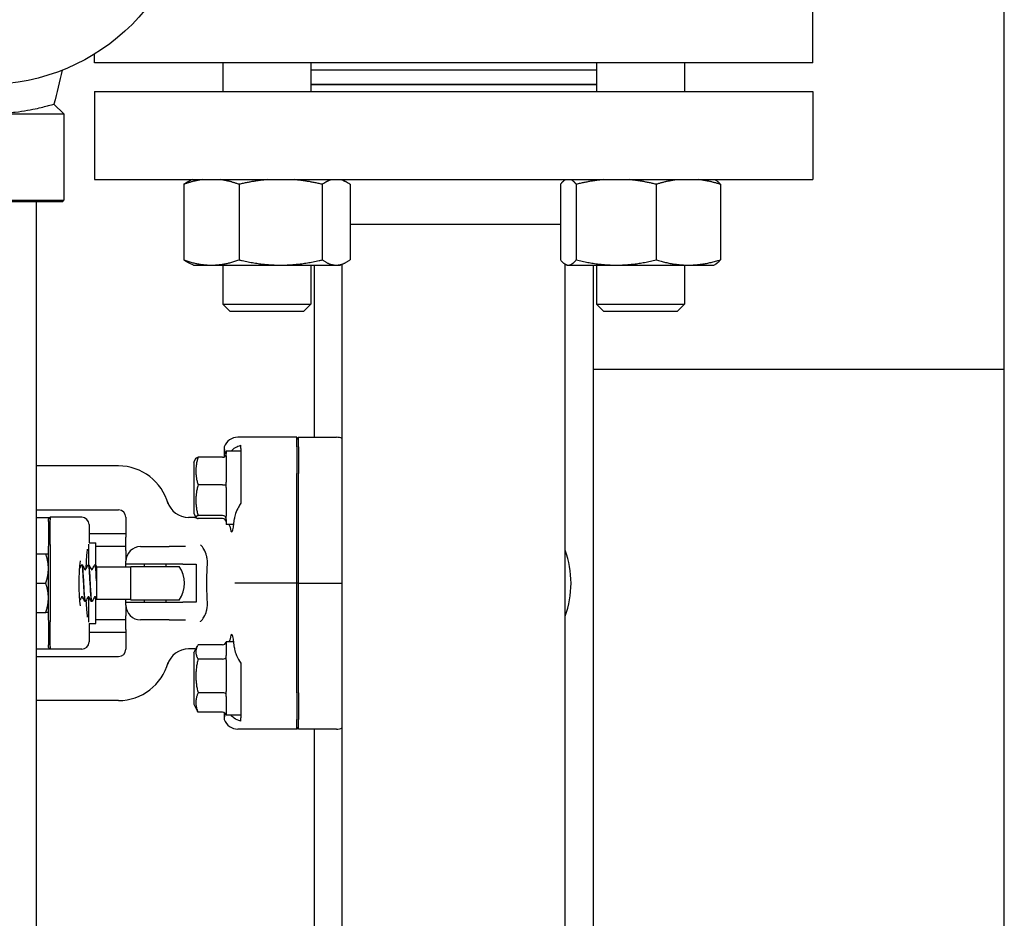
# Model space of a CAD drawing. Header units: inches. Extents: x 24 to 1128, y -69 to 748.
# Tile 334 of 656: x 487.89 to 496.28, y 670.49 to 678.15. Entities that reach past the tile are written whole.
import ezdxf

# ---------------------------------------------------------------- set-up
doc = ezdxf.new("R2010")
doc.units = ezdxf.units.IN
doc.header["$LTSCALE"] = 32
doc.header["$MEASUREMENT"] = 0
doc.layers.add('Dimension (ANSI)', color=7, linetype='Continuous', lineweight=25)
doc.layers.add('Visible (ANSI)', color=7, linetype='Continuous', lineweight=30)
doc.styles.add('Note Text (ANSI)', font='tahoma.ttf')
doc.dimstyles.new('SB Fraction-16 (ANSI)', dxfattribs={"dimscale": 32, "dimtxt": 0.125, "dimasz": 0.098425, "dimexe": 0.125, "dimexo": 0.0625, "dimgap": 0.031496, "dimtad": 0, "dimtih": 1, "dimtoh": 1, "dimdec": 4, "dimrnd": 1e-08, "dimzin": 0, "dimdsep": 46, "dimlunit": 5, "dimtxsty": 'Note Text (ANSI)', "dimcen": 0.09, "dimdle": 0.393701, "dimclrd": 256, "dimclre": 256, "dimclrt": 256, "dimadec": 0, "dimazin": 3, "dimtfac": 0.96, "dimtofl": 0, "dimtmove": 0, "dimatfit": 3, "dimfxl": 1, "dimfrac": 2, "dimtolj": 1, "dimtzin": 12, "dimlwd": -1, "dimlwe": -1, "dimarcsym": 0})

# ---------------------------------------------------------------- blocks, each defined once
blk = doc.blocks.new('*D18')
at = {"layer": 'Defpoints', "color": 0, "transparency": 16777216}
for p in [(496.2806, 687.6685), (344.4743, 549.6685), (496.2806, 549.6685)]:
    blk.add_point(p, dxfattribs=at)
at = {"layer": 'Dimension (ANSI)', "transparency": 16777216}
for p, q in [((494.2806, 687.6685), (340.4743, 687.6685)), ((344.4743, 684.5189), (344.4743, 621.7677)), ((344.4743, 552.8181), (344.4743, 615.5693)), ((494.2806, 549.6685), (340.4743, 549.6685))]:
    blk.add_line(p, q, dxfattribs=at)
for points in [[(343.9494, 684.5189), (344.9993, 684.5189), (344.4743, 687.6685)], [(343.9494, 552.8181), (344.9993, 552.8181), (344.4743, 549.6685)]]:
    blk.add_solid(points, dxfattribs=at)
at = {"layer": 'Dimension (ANSI)', "transparency": 16777216, "insert": (340.3723, 620.7599), "char_height": 4, "attachment_point": 1, "style": 'Note Text (ANSI)'}
blk.add_mtext('\\A1;138', dxfattribs=at)

msp = doc.modelspace()

# ---------------------------------------------------------------- linework, layer by layer
at = {"layer": 'Visible (ANSI)'}
for p, q in [((496.28063, 549.66853), (496.28063, 687.66853)), ((494.64909, 677.78279), (494.64909, 678.53279)), ((488.52909, 677.78279), (488.52909, 677.85796)), ((494.64909, 677.78279), (488.52909, 677.78279)), ((489.6231, 677.78279), (489.6231, 677.53779)), ((490.3731, 677.78279), (490.3731, 677.53779)), ((492.80508, 677.78279), (492.80508, 677.53779)), ((493.55508, 677.78279), (493.55508, 677.53779)), ((490.3731, 677.72279), (492.80508, 677.72279)), ((490.3731, 677.60279), (492.80508, 677.60279)), ((490.3731, 677.59779), (492.80508, 677.59779)), ((488.52909, 677.53779), (494.64909, 677.53779)), ((488.52909, 677.53779), (488.52909, 676.78779)), ((494.64909, 677.53779), (494.64909, 676.78779)), ((488.18389, 677.43211), (488.26784, 677.34815)), ((486.95534, 677.34815), (488.26784, 677.34815)), ((488.26784, 677.34815), (488.26784, 676.61378)), ((488.52909, 676.78779), (494.64909, 676.78779)), ((489.28916, 676.7477), (489.28916, 676.10388)), ((489.36238, 676.78779), (489.33623, 676.7756)), ((489.76058, 676.7477), (489.76058, 676.10388)), ((490.46952, 676.7477), (490.46952, 676.10388)), ((490.63382, 676.78779), (490.65997, 676.7756)), ((490.70704, 676.7477), (490.70704, 676.10388)), ((492.4986, 676.7477), (492.4986, 676.10388)), ((492.54436, 676.78779), (492.54384, 676.78755)), ((492.63364, 676.7477), (492.63364, 676.10388)), ((493.31513, 676.7477), (493.31513, 676.10388)), ((493.8158, 676.78779), (493.81632, 676.78755)), ((493.86156, 676.7477), (493.86156, 676.10388)), ((486.95534, 676.61378), (488.26784, 676.61378)), ((488.25222, 676.59815), (486.97097, 676.59815)), ((488.03159, 676.59815), (488.03159, 640.98303)), ((488.25222, 676.59815), (488.26784, 676.61378)), ((490.70704, 676.40779), (492.4986, 676.40779)), ((489.3731, 676.05879), (489.33623, 676.07598)), ((489.3731, 676.05879), (489.52487, 676.05879)), ((489.52487, 676.05879), (490.11505, 676.05879)), ((489.6231, 676.05879), (489.6231, 675.72529)), ((490.11505, 676.05879), (490.58828, 676.05879)), ((490.3731, 676.05879), (490.3731, 675.72529)), ((490.40159, 676.05879), (490.40159, 674.59154)), ((490.58828, 676.05879), (490.6231, 676.05879)), ((490.6231, 676.05879), (490.65997, 676.07598)), ((490.63909, 658.81654), (490.63909, 676.06625)), ((492.53909, 652.41029), (492.53909, 676.06647)), ((492.55508, 676.05879), (492.54384, 676.06403)), ((492.55508, 676.05879), (492.56612, 676.05879)), ((492.56612, 676.05879), (492.97439, 676.05879)), ((492.77659, 676.05879), (492.77659, 655.45061)), ((492.80508, 676.05879), (492.80508, 675.72529)), ((492.97439, 676.05879), (493.58835, 676.05879)), ((493.55508, 676.05879), (493.55508, 675.72529)), ((493.58835, 676.05879), (493.80508, 676.05879)), ((493.80508, 676.05879), (493.81632, 676.06403)), ((489.6231, 675.72529), (490.3731, 675.72529)), ((489.6856, 675.66279), (489.6231, 675.72529)), ((490.3106, 675.66279), (490.3731, 675.72529)), ((492.80508, 675.72529), (493.55508, 675.72529)), ((492.86758, 675.66279), (492.80508, 675.72529)), ((493.49258, 675.66279), (493.55508, 675.72529)), ((490.3106, 675.66279), (489.6856, 675.66279)), ((493.49258, 675.66279), (492.86758, 675.66279)), ((496.28063, 675.16853), (492.77659, 675.16853)), ((490.25159, 674.59154), (489.75112, 674.59154)), ((490.26722, 674.59154), (490.25159, 674.57586)), ((490.25159, 674.50976), (490.25159, 674.59154)), ((490.26722, 674.50976), (490.26722, 674.59154)), ((490.26722, 674.59154), (490.59069, 674.59154)), ((489.63423, 674.51007), (489.63423, 674.42533)), ((489.65159, 674.47279), (489.65159, 674.45234)), ((489.77659, 674.47279), (489.65159, 674.47279)), ((489.77659, 674.49588), (489.77659, 674.52307)), ((489.77659, 674.49588), (489.77659, 674.44181)), ((490.25159, 674.50976), (490.25159, 674.2825)), ((490.26722, 674.50976), (490.26722, 674.2825)), ((489.37659, 674.37904), (489.39269, 674.41125)), ((489.62034, 674.42192), (489.41155, 674.42192)), ((489.65159, 674.43319), (489.65159, 674.21003)), ((489.77659, 674.42637), (489.77659, 674.28035)), ((488.73409, 674.34779), (488.03159, 674.34779)), ((489.37659, 674.37904), (489.37659, 673.94154)), ((490.25159, 673.34779), (490.25159, 674.2825)), ((490.26722, 673.34779), (490.26722, 674.2825)), ((489.62034, 674.18545), (489.41155, 674.18545)), ((489.65159, 674.16488), (489.65159, 673.91798)), ((488.03159, 673.97279), (488.73409, 673.97279)), ((488.03159, 673.90779), (488.14972, 673.90779)), ((488.13659, 673.89467), (488.15222, 673.91029)), ((488.13659, 673.87279), (488.13659, 673.89467)), ((488.15222, 673.91029), (488.15222, 673.88779)), ((488.42027, 673.91029), (488.15222, 673.91029)), ((488.15222, 673.67779), (488.15222, 673.88779)), ((488.79659, 673.91029), (488.79659, 673.74122)), ((489.38423, 673.90861), (489.33083, 673.90861)), ((489.37659, 673.94154), (489.39269, 673.90934)), ((489.62034, 673.92382), (489.41155, 673.92382)), ((489.62034, 673.89866), (489.41155, 673.89866)), ((489.65159, 673.89198), (489.65159, 673.84779)), ((488.13659, 673.87279), (488.13659, 673.66279)), ((488.48277, 673.84779), (488.48277, 673.69154)), ((489.71581, 673.84779), (489.65159, 673.84779)), ((488.79659, 673.76779), (488.48277, 673.76779)), ((488.79659, 673.62581), (488.79659, 673.74122)), ((488.13659, 673.03279), (488.13659, 673.66279)), ((488.15222, 673.67779), (488.15222, 673.01779)), ((488.47897, 673.68035), (488.47897, 673.50396)), ((488.48277, 673.69154), (488.54147, 673.69154)), ((488.54147, 673.49602), (488.54147, 673.69154)), ((488.79659, 673.66029), (488.54147, 673.66029)), ((488.79659, 673.62581), (488.79659, 673.53529)), ((488.92159, 673.66029), (489.16405, 673.66029)), ((489.30585, 673.66029), (489.16405, 673.66029)), ((488.03159, 673.59779), (488.11426, 673.59779)), ((488.42266, 673.50404), (488.42207, 673.50404)), ((488.47827, 673.50404), (488.47769, 673.50404)), ((488.53388, 673.50404), (488.5333, 673.50404)), ((488.54659, 673.48624), (488.54659, 673.43792)), ((488.8378, 673.48529), (488.54659, 673.48529)), ((488.79659, 673.51029), (488.79659, 673.53529)), ((488.79659, 673.48529), (488.79659, 673.51029)), ((489.28151, 673.51029), (488.79659, 673.51029)), ((488.8378, 673.21029), (488.8378, 673.48529)), ((488.84205, 673.49154), (489.25113, 673.49154)), ((488.95409, 673.49154), (488.95409, 673.51029)), ((489.13909, 673.49154), (489.13909, 673.51029)), ((489.28151, 673.51029), (489.39437, 673.51029)), ((489.39437, 673.51029), (489.39437, 673.18529)), ((488.54659, 673.43792), (488.54659, 673.36873)), ((488.03159, 673.34779), (488.11426, 673.34779)), ((488.54659, 673.36873), (488.54659, 673.35851)), ((488.54659, 673.35851), (488.54659, 673.28457)), ((489.84999, 673.34779), (489.72538, 673.34779)), ((490.25159, 673.34779), (489.84999, 673.34779)), ((490.26722, 673.34779), (490.25159, 673.34779)), ((490.25159, 672.41308), (490.25159, 673.34779)), ((490.26722, 672.41308), (490.26722, 673.34779)), ((490.26722, 673.34779), (490.63909, 673.34779)), ((488.47897, 673.23262), (488.47897, 673.01523)), ((488.54147, 673.00404), (488.54147, 673.22253)), ((488.54659, 673.28457), (488.54659, 673.21326)), ((488.54659, 673.21326), (488.54659, 673.21029)), ((488.8378, 673.21029), (488.54659, 673.21029)), ((488.79659, 673.18529), (488.79659, 673.21029)), ((488.45046, 673.19154), (488.44988, 673.19154)), ((488.50607, 673.19154), (488.50549, 673.19154)), ((488.79659, 673.16029), (488.79659, 673.18529)), ((488.79659, 673.18529), (489.28151, 673.18529)), ((488.79659, 673.16029), (488.79659, 673.06977)), ((489.25113, 673.20404), (488.84205, 673.20404)), ((488.95409, 673.18529), (488.95409, 673.20404)), ((489.13909, 673.18529), (489.13909, 673.20404)), ((489.39437, 673.18529), (489.28151, 673.18529)), ((488.03159, 673.09779), (488.11426, 673.09779)), ((488.79659, 672.95436), (488.79659, 673.06977)), ((488.13659, 673.03279), (488.13659, 672.82279)), ((488.15222, 672.80779), (488.15222, 673.01779)), ((488.48277, 673.00404), (488.48277, 672.84779)), ((488.48277, 673.00404), (488.54147, 673.00404)), ((488.79659, 673.03529), (488.54147, 673.03529)), ((488.79659, 672.95436), (488.79659, 672.78529)), ((489.16405, 673.03529), (488.92159, 673.03529)), ((489.16405, 673.03529), (489.30585, 673.03529)), ((488.79659, 672.92779), (488.48277, 672.92779)), ((488.03159, 672.78779), (488.14972, 672.78779)), ((488.13659, 672.80092), (488.13659, 672.82279)), ((488.13659, 672.80092), (488.15222, 672.78529)), ((488.15222, 672.80779), (488.15222, 672.78529)), ((489.38423, 672.78697), (489.33083, 672.78697)), ((489.37659, 672.75404), (489.40514, 672.81114)), ((489.62034, 672.82287), (489.41155, 672.82287)), ((489.65159, 672.84779), (489.65159, 672.73262)), ((489.71581, 672.84779), (489.65159, 672.84779)), ((488.03159, 672.72279), (488.73409, 672.72279)), ((488.42027, 672.78529), (488.15222, 672.78529)), ((489.37659, 672.75404), (489.37659, 672.31654)), ((489.62034, 672.70087), (489.41155, 672.70087)), ((489.65159, 672.6955), (489.65159, 672.42411)), ((489.62034, 672.41329), (489.41155, 672.41329)), ((489.65159, 672.38303), (489.65159, 672.22677)), ((489.77659, 672.41524), (489.77659, 672.26921)), ((490.25159, 672.41308), (490.25159, 672.18582)), ((490.26722, 672.41308), (490.26722, 672.18582)), ((488.73409, 672.34779), (488.03159, 672.34779)), ((489.37659, 672.31654), (489.40514, 672.25945)), ((489.62034, 672.24771), (489.41155, 672.24771)), ((489.63423, 672.24397), (489.63423, 672.18551)), ((489.65159, 672.22282), (489.65159, 672.22279)), ((489.77659, 672.22279), (489.65159, 672.22279)), ((489.77659, 672.25377), (489.77659, 672.1997)), ((489.77659, 672.17251), (489.77659, 672.1997)), ((490.25159, 672.10404), (490.25159, 672.18582)), ((490.26722, 672.10404), (490.25159, 672.11973)), ((490.26722, 672.10404), (490.26722, 672.18582)), ((490.25159, 672.10404), (489.75112, 672.10404)), ((490.59069, 672.10404), (490.26722, 672.10404)), ((490.40159, 672.10404), (490.40159, 669.59154))]:
    msp.add_line(p, q, dxfattribs=at)
msp.add_circle((487.61159, 679.34815), 1.75, dxfattribs=at)
for centre, radius, start, end in [((488.73409, 673.91029), 0.4375, 15.01817, 90), ((488.73409, 673.91029), 0.0625, 0, 90), ((489.33083, 674.09611), 0.1875, 197.296617, 270), ((488.42027, 673.84779), 0.0625, 0, 90), ((489.38423, 674.15861), 0.25, 270, 272.01441), ((488.92159, 673.53529), 0.125, 90, 180), ((491.77659, 673.34779), 0.8125, 339.794776, 20.205224), ((489.04659, 673.34779), 0.25, 144.900368, 146.632987), ((489.04659, 673.34779), 0.25, 324.900368, 35.099632), ((489.04659, 673.34779), 0.25, 213.367013, 215.099632), ((488.92159, 673.16029), 0.125, 180, 270), ((488.42027, 672.84779), 0.0625, 270, 0), ((489.33083, 672.59947), 0.1875, 90, 162.703383), ((489.38423, 672.53697), 0.25, 87.99498, 90), ((488.73409, 672.78529), 0.0625, 270, 0), ((488.73409, 672.78529), 0.4375, 270, 344.98183)]:
    msp.add_arc(centre, radius, start, end, dxfattribs=at)
for centre, major_axis, ratio, start_param, end_param in [((489.75207, 674.46606), (-0.08906, 0.08906), 0.9924325, 5.5015852, 6.7140351), ((490.59078, 674.46606), (-0.01094, 0.125), 0.9961657, 5.7987533, 6.1962518), ((489.62034, 674.45462), (0, -0.0327), 0.9555533, 0, 1.2241495), ((489.62034, 674.1886), (0.03125, 0), 0.1006388, 4.712389, 5.9365385), ((489.62034, 673.89426), (0.03125, 0), 0.9458753, 0.3466468, 1.5707963), ((489.62034, 673.86596), (0, 0.0327), 0.9555533, 5.0590358, 6.2831853), ((489.69768, 674.16029), (0, 0.375), 0.0874887, 2.6230455, 3.9395987), ((489.69768, 672.53529), (0, 0.375), 0.0874887, 5.4851792, 6.8017325), ((489.62034, 672.85881), (0, -0.03595), 0.8693335, 0, 1.2241495), ((489.62034, 672.72157), (0.03125, 0), 0.662309, 4.712389, 5.9365385), ((489.62034, 672.39804), (0.03125, 0), 0.4879975, 0.3466468, 1.5707963), ((489.62034, 672.21177), (0, -0.03595), 0.8693335, 1.9174431, 3.1415927), ((489.75207, 672.22952), (-0.08906, -0.08906), 0.9924325, 5.8523356, 7.0647854), ((490.59078, 672.22952), (-0.01094, -0.125), 0.9961657, 0.0869335, 0.484432)]:
    msp.add_ellipse(centre, major_axis=major_axis, ratio=ratio, start_param=start_param, end_param=end_param, dxfattribs=at)
for points in [[(488.25429, 677.72044), (488.23084, 677.62433), (488.20734, 677.52822), (488.18389, 677.43211)], [(489.63423, 674.51007), (489.63423, 674.49042), (489.63706, 674.47031), (489.64184, 674.45177)], [(489.64973, 674.44351), (489.65111, 674.44673), (489.65159, 674.44977), (489.65159, 674.45234)], [(489.65159, 674.43319), (489.65159, 674.43671), (489.65111, 674.44029), (489.64973, 674.44351)], [(489.77659, 674.44181), (489.77636, 674.43684), (489.77636, 674.43168), (489.77659, 674.42637)], [(489.64973, 674.18753), (489.65111, 674.19512), (489.65159, 674.20289), (489.65159, 674.21003)], [(489.65159, 674.16488), (489.65159, 674.17211), (489.65111, 674.17993), (489.64973, 674.18753)], [(489.64973, 673.90431), (489.65111, 673.90868), (489.65159, 673.91341), (489.65159, 673.91798)], [(489.65159, 673.89198), (489.65159, 673.89569), (489.65111, 673.89994), (489.64973, 673.90431)], [(489.64973, 673.87707), (489.65111, 673.87385), (489.65159, 673.87081), (489.65159, 673.86824)], [(489.68142, 673.83459), (489.68078, 673.83875), (489.68009, 673.84315), (489.67939, 673.84779)], [(488.40243, 673.47304), (488.40721, 673.48213), (488.41197, 673.49121), (488.41673, 673.5003)], [(488.428, 673.5003), (488.43426, 673.48835), (488.44053, 673.4764), (488.44681, 673.46446)], [(488.45353, 673.46446), (488.45981, 673.4764), (488.46608, 673.48835), (488.47234, 673.5003)], [(488.48361, 673.5003), (488.48987, 673.48835), (488.49614, 673.4764), (488.50242, 673.46446)], [(488.50914, 673.46446), (488.51543, 673.4764), (488.52169, 673.48835), (488.52795, 673.5003)], [(488.53922, 673.5003), (488.54168, 673.49562), (488.54413, 673.49093), (488.54659, 673.48624)], [(488.419, 673.23112), (488.41396, 673.22154), (488.40893, 673.21196), (488.40391, 673.20237)], [(488.44454, 673.19528), (488.43828, 673.20723), (488.43201, 673.21918), (488.42573, 673.23112)], [(488.47461, 673.23112), (488.46833, 673.21918), (488.46207, 673.20723), (488.4558, 673.19528)], [(488.50015, 673.19528), (488.49389, 673.20723), (488.48762, 673.21918), (488.48134, 673.23112)], [(488.53023, 673.23112), (488.52394, 673.21918), (488.51768, 673.20723), (488.51142, 673.19528)], [(488.54659, 673.21277), (488.54338, 673.21889), (488.54017, 673.22501), (488.53695, 673.23112)], [(489.65159, 672.84776), (489.65159, 672.84765), (489.65111, 672.84726), (489.64973, 672.8466)], [(489.67938, 672.84779), (489.68009, 672.85243), (489.68078, 672.85683), (489.68142, 672.86099)], [(489.64973, 672.71453), (489.65111, 672.72077), (489.65159, 672.72702), (489.65159, 672.73262)], [(489.65159, 672.6955), (489.65159, 672.70171), (489.65111, 672.70829), (489.64973, 672.71453)], [(489.64973, 672.40322), (489.65111, 672.41013), (489.65159, 672.41735), (489.65159, 672.42411)], [(489.65159, 672.38303), (489.65159, 672.38935), (489.65111, 672.39632), (489.64973, 672.40322)], [(489.64067, 672.23907), (489.6366, 672.22187), (489.63423, 672.20349), (489.63423, 672.18551)], [(489.64973, 672.22398), (489.65111, 672.22465), (489.65159, 672.22562), (489.65159, 672.22677)], [(489.65159, 672.22282), (489.65159, 672.22293), (489.65111, 672.22332), (489.64973, 672.22398)], [(489.77659, 672.26921), (489.77636, 672.2639), (489.77636, 672.25874), (489.77659, 672.25377)]]:
    msp.add_open_spline(points, degree=3, dxfattribs=at)
for points, knots in [([(487.05629, 677.42711), (487.06148, 677.4256), (487.06775, 677.42382), (487.09959, 677.41496), (487.13674, 677.40514), (487.20551, 677.38997), (487.234, 677.38417), (487.29767, 677.373), (487.33286, 677.36763), (487.40778, 677.35852), (487.44761, 677.35478), (487.52908, 677.34975), (487.57072, 677.34847), (487.65246, 677.34847), (487.69411, 677.34975), (487.77558, 677.35478), (487.8154, 677.35852), (487.89032, 677.36763), (487.92551, 677.373), (487.98918, 677.38417), (488.01768, 677.38997), (488.08644, 677.40514), (488.12359, 677.41496), (488.17231, 677.42852), (488.18389, 677.43211), (488.18389, 677.43211)], [0.3885394, 0.3885394, 0.3885394, 0.3885394, 0.5606588, 0.5606588, 1.1213177, 1.1213177, 1.4327287, 1.4327287, 1.7441397, 1.7441397, 2.0555507, 2.0555507, 2.3669617, 2.3669617, 2.6783727, 2.6783727, 2.9897837, 2.9897837, 3.3011947, 3.3011947, 3.6126057, 3.6126057, 4.1732646, 4.1732646, 4.7339234, 4.7339234, 4.7339234, 4.7339234]), ([(489.69419, 674.47279), (489.70415, 674.48632), (489.71693, 674.49721), (489.74291, 674.51266), (489.75914, 674.51928), (489.77659, 674.52307)], [0.72388666, 0.72388666, 0.72388666, 0.72388666, 0.91166133, 0.91166133, 1.08359589, 1.08359589, 1.08359589, 1.08359589]), ([(489.77659, 674.02919), (489.76905, 674.01839), (489.7623, 674.00736), (489.74653, 673.97924), (489.7373, 673.95962), (489.72568, 673.92589), (489.72227, 673.91148), (489.72117, 673.89849)], [1.39731378, 1.39731378, 1.39731378, 1.39731378, 1.49356897, 1.49356897, 1.66386875, 1.66386875, 1.79881771, 1.79881771, 1.79881771, 1.79881771]), ([(488.45841, 673.47373), (488.4588, 673.48488), (488.45924, 673.49577), (488.46116, 673.53703), (488.46301, 673.565), (488.46688, 673.60799), (488.46883, 673.6245), (488.47075, 673.63704)], [0.3819937, 0.3819937, 0.3819937, 0.3819937, 0.48894567, 0.48894567, 0.79947629, 0.79947629, 1.05331269, 1.05331269, 1.05331269, 1.05331269]), ([(489.49099, 673.50551), (489.49146, 673.51354), (489.49157, 673.52151), (489.49108, 673.53706), (489.4905, 673.54462), (489.48833, 673.56238), (489.48643, 673.57244), (489.47886, 673.60186), (489.4714, 673.62008), (489.45368, 673.65082), (489.44432, 673.66355), (489.43346, 673.67581), (489.4333, 673.67599), (489.43314, 673.67617)], [0, 0, 0, 0, 0.06351999, 0.06351999, 0.12513045, 0.12513045, 0.2104042, 0.2104042, 0.38193929, 0.38193929, 0.52164881, 0.52164881, 0.52372315, 0.52372315, 0.52372315, 0.52372315]), ([(488.41001, 673.15574), (488.41002, 673.15574), (488.40989, 673.15614), (488.40934, 673.15845), (488.40869, 673.16165), (488.407, 673.17222), (488.40591, 673.1809), (488.40368, 673.20388), (488.40256, 673.21906), (488.40067, 673.25393), (488.39992, 673.27388), (488.39897, 673.31599), (488.39878, 673.33819), (488.39901, 673.38222), (488.39942, 673.40406), (488.4008, 673.44487), (488.40176, 673.46386), (488.40406, 673.49648), (488.40539, 673.51031), (488.40792, 673.52995), (488.40923, 673.53678), (488.40993, 673.53956), (488.41001, 673.53984), (488.41001, 673.53983)], [-1.2869324, -1.2869324, -1.2869324, -1.2869324, -1.2221786, -1.2221786, -1.0687063, -1.0687063, -0.8381878, -0.8381878, -0.555105, -0.555105, -0.2516711, -0.2516711, 0.0580557, 0.0580557, 0.3688709, 0.3688709, 0.6770655, 0.6770655, 0.9746383, 0.9746383, 1.233525, 1.233525, 1.2869324, 1.2869324, 1.2869324, 1.2869324]), ([(488.41673, 673.5003), (488.41706, 673.50094), (488.41746, 673.50161), (488.4186, 673.50271), (488.4191, 673.5031), (488.42039, 673.50375), (488.42121, 673.504), (488.42205, 673.50404)], [0, 0, 0, 0, 0.022095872, 0.022095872, 0.033561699, 0.033561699, 0.045438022, 0.045438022, 0.045438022, 0.045438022]), ([(488.42205, 673.50391), (488.42435, 673.50376), (488.42665, 673.4877), (488.42895, 673.45925), (488.43178, 673.42426), (488.4346, 673.37146), (488.43743, 673.3222), (488.44025, 673.27306), (488.44308, 673.22875), (488.4459, 673.20709), (488.44723, 673.1969), (488.44855, 673.19185), (488.44988, 673.19187)], [84.8201408, 84.8201408, 84.8201408, 84.8201408, 85.5995394, 85.5995394, 85.5995394, 86.558303, 86.558303, 86.558303, 87.5147256, 87.5147256, 87.5147256, 87.9645943, 87.9645943, 87.9645943, 87.9645943]), ([(488.45049, 673.19183), (488.44875, 673.19187), (488.44702, 673.2006), (488.44529, 673.21749), (488.44248, 673.24485), (488.43967, 673.29291), (488.43686, 673.34248), (488.43405, 673.39203), (488.43124, 673.44179), (488.42843, 673.47191), (488.42651, 673.49256), (488.42458, 673.50361), (488.42266, 673.5038)], [-94.2506405, -94.2506405, -94.2506405, -94.2506405, -93.6632144, -93.6632144, -93.6632144, -92.7109946, -92.7109946, -92.7109946, -91.7590058, -91.7590058, -91.7590058, -91.106187, -91.106187, -91.106187, -91.106187]), ([(488.42268, 673.50404), (488.42382, 673.50398), (488.42488, 673.50356), (488.42635, 673.50257), (488.42683, 673.50205), (488.42754, 673.50113), (488.42779, 673.50071), (488.428, 673.5003)], [0, 0, 0, 0, 0.015967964, 0.015967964, 0.031253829, 0.031253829, 0.045415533, 0.045415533, 0.045415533, 0.045415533]), ([(488.4468, 673.46448), (488.4468, 673.46448), (488.44687, 673.46432), (488.44742, 673.46379), (488.44776, 673.46351), (488.44878, 673.46304), (488.44947, 673.46285), (488.45017, 673.46285)], [0.003893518, 0.003893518, 0.003893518, 0.003893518, 0.02135506, 0.02135506, 0.032660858, 0.032660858, 0.044379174, 0.044379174, 0.044379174, 0.044379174]), ([(488.45017, 673.46285), (488.45124, 673.46285), (488.45224, 673.4633), (488.4532, 673.46401), (488.45339, 673.46426), (488.45353, 673.46445), (488.45354, 673.46448), (488.45354, 673.46448)], [0, 0, 0, 0, 0.017919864, 0.017919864, 0.032518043, 0.032518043, 0.040461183, 0.040461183, 0.040461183, 0.040461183]), ([(488.47234, 673.5003), (488.47267, 673.50094), (488.47307, 673.50161), (488.47421, 673.50271), (488.47471, 673.5031), (488.476, 673.50375), (488.47682, 673.504), (488.47766, 673.50404)], [0, 0, 0, 0, 0.022095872, 0.022095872, 0.033561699, 0.033561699, 0.045438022, 0.045438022, 0.045438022, 0.045438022]), ([(488.47766, 673.50388), (488.4783, 673.50399), (488.47894, 673.50287), (488.47958, 673.50046), (488.48243, 673.48977), (488.48527, 673.45392), (488.48812, 673.40754), (488.49094, 673.36141), (488.49377, 673.30611), (488.4966, 673.26398), (488.49941, 673.22204), (488.50223, 673.19425), (488.50504, 673.19174), (488.50519, 673.19161), (488.50534, 673.19155), (488.50549, 673.19155)], [91.1033261, 91.1033261, 91.1033261, 91.1033261, 91.3207683, 91.3207683, 91.3207683, 92.2845846, 92.2845846, 92.2845846, 93.2431504, 93.2431504, 93.2431504, 94.1972517, 94.1972517, 94.1972517, 94.2477796, 94.2477796, 94.2477796, 94.2477796]), ([(488.5061, 673.19168), (488.50551, 673.19158), (488.50493, 673.19251), (488.50434, 673.19452), (488.50153, 673.20417), (488.49871, 673.23854), (488.4959, 673.28388), (488.49309, 673.32921), (488.49027, 673.38429), (488.48746, 673.42709), (488.48465, 673.46988), (488.48183, 673.49926), (488.47902, 673.50348), (488.47877, 673.50385), (488.47852, 673.50403), (488.47827, 673.50401)], [-100.5338258, -100.5338258, -100.5338258, -100.5338258, -100.3354652, -100.3354652, -100.3354652, -99.3815473, -99.3815473, -99.3815473, -98.4278806, -98.4278806, -98.4278806, -97.4744623, -97.4744623, -97.4744623, -97.3893723, -97.3893723, -97.3893723, -97.3893723]), ([(488.47829, 673.50404), (488.47943, 673.50398), (488.48049, 673.50356), (488.48196, 673.50257), (488.48244, 673.50205), (488.48315, 673.50113), (488.4834, 673.50071), (488.48361, 673.5003)], [0, 0, 0, 0, 0.015967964, 0.015967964, 0.031253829, 0.031253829, 0.045415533, 0.045415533, 0.045415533, 0.045415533]), ([(488.50241, 673.46448), (488.50241, 673.46448), (488.50248, 673.46432), (488.50303, 673.46379), (488.50338, 673.46351), (488.50439, 673.46304), (488.50508, 673.46285), (488.50578, 673.46285)], [0.003893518, 0.003893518, 0.003893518, 0.003893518, 0.02135506, 0.02135506, 0.032660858, 0.032660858, 0.044379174, 0.044379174, 0.044379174, 0.044379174]), ([(488.50578, 673.46285), (488.50685, 673.46285), (488.50785, 673.4633), (488.50881, 673.46401), (488.509, 673.46426), (488.50914, 673.46445), (488.50916, 673.46448), (488.50916, 673.46448)], [0, 0, 0, 0, 0.017919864, 0.017919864, 0.032518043, 0.032518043, 0.040461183, 0.040461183, 0.040461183, 0.040461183]), ([(488.52795, 673.5003), (488.52828, 673.50094), (488.52869, 673.50161), (488.52982, 673.50271), (488.53032, 673.5031), (488.53161, 673.50375), (488.53243, 673.504), (488.53327, 673.50404)], [0, 0, 0, 0, 0.022095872, 0.022095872, 0.033561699, 0.033561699, 0.045438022, 0.045438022, 0.045438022, 0.045438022]), ([(488.53327, 673.50377), (488.53516, 673.50369), (488.53705, 673.4932), (488.53894, 673.47334), (488.54149, 673.44653), (488.54404, 673.40343), (488.54659, 673.35851)], [97.3865114, 97.3865114, 97.3865114, 97.3865114, 98.0270057, 98.0270057, 98.0270057, 98.8915068, 98.8915068, 98.8915068, 98.8915068]), ([(488.54659, 673.36873), (488.54377, 673.41803), (488.54096, 673.46328), (488.53814, 673.4863), (488.53672, 673.4979), (488.5353, 673.5037), (488.53388, 673.50371)], [-105.1089244, -105.1089244, -105.1089244, -105.1089244, -104.1537068, -104.1537068, -104.1537068, -103.6725576, -103.6725576, -103.6725576, -103.6725576]), ([(488.5339, 673.50404), (488.53504, 673.50398), (488.5361, 673.50356), (488.53757, 673.50257), (488.53805, 673.50205), (488.53876, 673.50113), (488.53901, 673.50071), (488.53922, 673.5003)], [0, 0, 0, 0, 0.015967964, 0.015967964, 0.031253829, 0.031253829, 0.045415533, 0.045415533, 0.045415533, 0.045415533]), ([(489.49099, 673.19008), (489.4883, 673.23583), (489.48678, 673.28277), (489.48629, 673.3595), (489.48657, 673.38877), (489.48807, 673.44748), (489.4893, 673.47675), (489.49099, 673.50551)], [0, 0, 0, 0, 0.36185351, 0.36185351, 0.58513386, 0.58513386, 0.81257268, 0.81257268, 0.81257268, 0.81257268]), ([(488.42237, 673.23273), (488.42129, 673.23273), (488.4203, 673.23228), (488.41934, 673.23158), (488.41914, 673.23132), (488.41901, 673.23113), (488.41899, 673.2311), (488.41899, 673.2311)], [0, 0, 0, 0, 0.017919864, 0.017919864, 0.032518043, 0.032518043, 0.040461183, 0.040461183, 0.040461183, 0.040461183]), ([(488.42574, 673.23111), (488.42572, 673.23114), (488.42563, 673.2313), (488.42511, 673.23179), (488.42477, 673.23207), (488.42376, 673.23254), (488.42307, 673.23273), (488.42237, 673.23273)], [0.005742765, 0.005742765, 0.005742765, 0.005742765, 0.02135506, 0.02135506, 0.032660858, 0.032660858, 0.044379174, 0.044379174, 0.044379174, 0.044379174]), ([(488.47798, 673.23273), (488.4769, 673.23273), (488.47591, 673.23228), (488.47495, 673.23158), (488.47476, 673.23132), (488.47462, 673.23113), (488.4746, 673.2311), (488.4746, 673.2311)], [0, 0, 0, 0, 0.017919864, 0.017919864, 0.032518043, 0.032518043, 0.040461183, 0.040461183, 0.040461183, 0.040461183]), ([(488.48135, 673.23111), (488.48133, 673.23114), (488.48124, 673.2313), (488.48072, 673.23179), (488.48038, 673.23207), (488.47937, 673.23254), (488.47868, 673.23273), (488.47798, 673.23273)], [0.005742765, 0.005742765, 0.005742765, 0.005742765, 0.02135506, 0.02135506, 0.032660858, 0.032660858, 0.044379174, 0.044379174, 0.044379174, 0.044379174]), ([(488.53359, 673.23273), (488.53251, 673.23273), (488.53152, 673.23228), (488.53056, 673.23158), (488.53037, 673.23132), (488.53023, 673.23113), (488.53021, 673.2311), (488.53021, 673.2311)], [0, 0, 0, 0, 0.017919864, 0.017919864, 0.032518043, 0.032518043, 0.040461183, 0.040461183, 0.040461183, 0.040461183]), ([(488.53696, 673.23111), (488.53694, 673.23114), (488.53685, 673.2313), (488.53634, 673.23179), (488.53599, 673.23207), (488.53498, 673.23254), (488.53429, 673.23273), (488.53359, 673.23273)], [0.005742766, 0.005742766, 0.005742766, 0.005742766, 0.02135506, 0.02135506, 0.032660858, 0.032660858, 0.044379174, 0.044379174, 0.044379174, 0.044379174]), ([(488.44985, 673.19154), (488.44872, 673.1916), (488.44766, 673.19202), (488.44619, 673.19301), (488.4457, 673.19353), (488.445, 673.19445), (488.44475, 673.19487), (488.44454, 673.19528)], [0, 0, 0, 0, 0.015967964, 0.015967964, 0.031253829, 0.031253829, 0.045415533, 0.045415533, 0.045415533, 0.045415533]), ([(488.4558, 673.19528), (488.45547, 673.19464), (488.45507, 673.19397), (488.45393, 673.19287), (488.45344, 673.19248), (488.45215, 673.19183), (488.45133, 673.19158), (488.45049, 673.19154)], [0, 0, 0, 0, 0.022095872, 0.022095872, 0.033561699, 0.033561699, 0.045438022, 0.045438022, 0.045438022, 0.045438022]), ([(488.47075, 673.05854), (488.47051, 673.06013), (488.47026, 673.06179), (488.46796, 673.07791), (488.46594, 673.09657), (488.46218, 673.14254), (488.46049, 673.17066), (488.4592, 673.20134), (488.45919, 673.20153), (488.45918, 673.20172)], [-1.05329978, -1.05329978, -1.05329978, -1.05329978, -1.02120529, -1.02120529, -0.75117882, -0.75117882, -0.44920632, -0.44920632, -0.44731496, -0.44731496, -0.44731496, -0.44731496]), ([(488.50547, 673.19154), (488.50433, 673.1916), (488.50327, 673.19202), (488.5018, 673.19301), (488.50131, 673.19353), (488.50061, 673.19445), (488.50036, 673.19487), (488.50015, 673.19528)], [0, 0, 0, 0, 0.015967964, 0.015967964, 0.031253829, 0.031253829, 0.045415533, 0.045415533, 0.045415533, 0.045415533]), ([(488.51142, 673.19528), (488.51108, 673.19464), (488.51068, 673.19397), (488.50954, 673.19287), (488.50905, 673.19248), (488.50776, 673.19183), (488.50694, 673.19158), (488.5061, 673.19154)], [0, 0, 0, 0, 0.022095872, 0.022095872, 0.033561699, 0.033561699, 0.045438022, 0.045438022, 0.045438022, 0.045438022]), ([(489.43314, 673.01941), (489.4333, 673.01959), (489.43346, 673.01977), (489.44432, 673.03203), (489.45368, 673.04477), (489.4714, 673.0755), (489.47886, 673.09372), (489.48643, 673.12315), (489.48833, 673.1332), (489.4905, 673.15096), (489.49108, 673.15852), (489.49157, 673.17407), (489.49146, 673.18204), (489.49099, 673.19008)], [-0.0020759, -0.0020759, -0.0020759, -0.0020759, 0, 0, 0.13981454, 0.13981454, 0.31147859, 0.31147859, 0.39681645, 0.39681645, 0.45847322, 0.45847322, 0.52204096, 0.52204096, 0.52204096, 0.52204096]), ([(489.72117, 672.79709), (489.72246, 672.78195), (489.72685, 672.765), (489.74155, 672.72599), (489.75293, 672.70358), (489.76886, 672.67785), (489.77258, 672.67214), (489.77659, 672.66639)], [0.55181372, 0.55181372, 0.55181372, 0.55181372, 0.71000954, 0.71000954, 0.90366002, 0.90366002, 0.95550669, 0.95550669, 0.95550669, 0.95550669]), ([(489.77659, 672.17251), (489.77605, 672.17262), (489.77552, 672.17274), (489.75363, 672.17771), (489.73395, 672.18692), (489.71032, 672.20438), (489.70153, 672.21284), (489.69419, 672.2228)], [1.27338526, 1.27338526, 1.27338526, 1.27338526, 1.27873688, 1.27873688, 1.4959744, 1.4959744, 1.6337228, 1.6337228, 1.6337228, 1.6337228])]:
    msp.add_open_spline(points, degree=3, knots=knots, dxfattribs=at)
for points, weights in [([(489.44892, 676.78779), (489.3741, 676.77802), (489.28916, 676.7477)], [1.01693131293, 1.02520879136, 1]), ([(489.28916, 676.7477), (489.31371, 676.7651), (489.33623, 676.7756)], [1, 1.01430807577, 1.01782854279]), ([(489.76058, 676.7477), (489.67564, 676.77802), (489.60082, 676.78779)], [1, 1.02520879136, 1.01693131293]), ([(490.00084, 676.78779), (489.88832, 676.77802), (489.76058, 676.7477)], [1.01693131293, 1.02520879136, 1]), ([(490.46952, 676.7477), (490.34179, 676.77802), (490.22927, 676.78779)], [1, 1.02520879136, 1.01693131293]), ([(490.55002, 676.78779), (490.51232, 676.77802), (490.46952, 676.7477)], [1.01693131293, 1.02520879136, 1]), ([(490.70704, 676.7477), (490.66425, 676.77802), (490.62655, 676.78779)], [1, 1.02520879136, 1.01693131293]), ([(492.54437, 676.78779), (492.52293, 676.77802), (492.4986, 676.7477)], [1.01693131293, 1.02520879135, 1]), ([(492.63364, 676.7477), (492.60931, 676.77802), (492.58788, 676.78779)], [1, 1.02520879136, 1.01693131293]), ([(492.8646, 676.78779), (492.75643, 676.77802), (492.63364, 676.7477)], [1.01693131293, 1.02520879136, 1]), ([(493.31513, 676.7477), (493.19234, 676.77802), (493.08418, 676.78779)], [1, 1.02520879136, 1.01693131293]), ([(493.50031, 676.78779), (493.41358, 676.77802), (493.31513, 676.7477)], [1.01693131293, 1.02520879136, 1]), ([(493.86156, 676.7477), (493.76311, 676.77802), (493.67638, 676.78779)], [1, 1.02520879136, 1.01693131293]), ([(493.81632, 676.78755), (493.83752, 676.77766), (493.86156, 676.7477)], [1.01712621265, 1.02490458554, 1]), ([(489.28916, 676.10388), (489.41548, 676.05879), (489.52487, 676.05879)], [1, 1.0379548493, 1]), ([(489.33623, 676.07598), (489.31371, 676.08648), (489.28916, 676.10388)], [1.01782854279, 1.01430807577, 1]), ([(489.52487, 676.05879), (489.63427, 676.05879), (489.76058, 676.10388)], [1, 1.0379548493, 1]), ([(489.76058, 676.10388), (489.95054, 676.05879), (490.11505, 676.05879)], [1, 1.0379548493, 1]), ([(490.11505, 676.05879), (490.27956, 676.05879), (490.46952, 676.10388)], [1, 1.0379548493, 1]), ([(490.46952, 676.10388), (490.53317, 676.05879), (490.58828, 676.05879)], [1, 1.0379548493, 1]), ([(490.58828, 676.05879), (490.6434, 676.05879), (490.70704, 676.10388)], [1, 1.0379548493, 1]), ([(492.4986, 676.10388), (492.53478, 676.05879), (492.56612, 676.05879)], [1, 1.0379548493, 1]), ([(492.56612, 676.05879), (492.59746, 676.05879), (492.63364, 676.10388)], [1, 1.0379548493, 1]), ([(492.63364, 676.10388), (492.81625, 676.05879), (492.97439, 676.05879)], [1, 1.0379548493, 1]), ([(492.97439, 676.05879), (493.13252, 676.05879), (493.31513, 676.10388)], [1, 1.0379548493, 1]), ([(493.31513, 676.10388), (493.46154, 676.05879), (493.58835, 676.05879)], [1, 1.0379548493, 1]), ([(493.58835, 676.05879), (493.71515, 676.05879), (493.86156, 676.10388)], [1, 1.0379548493, 1]), ([(493.86156, 676.10388), (493.83752, 676.07392), (493.81632, 676.06403)], [1, 1.02490458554, 1.01712621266]), ([(489.41155, 674.42192), (489.37547, 674.30368), (489.41155, 674.18545)], [1.04422863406, 1.20577136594, 1.04422863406]), ([(489.39269, 674.41125), (489.39518, 674.41621), (489.41155, 674.42192)], [1.12285543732, 1.11183872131, 1.04422863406]), ([(489.77659, 674.28035), (489.77659, 674.15404), (489.77659, 674.02919)], [0.999993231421, 0.999912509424, 0.999914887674]), ([(489.41155, 674.18545), (489.37547, 674.05464), (489.41155, 673.92382)], [1.04422863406, 1.20577136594, 1.04422863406]), ([(489.41155, 673.92382), (489.37547, 673.91124), (489.41155, 673.89866)], [1.04422863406, 1.20577136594, 1.04422863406]), ([(488.11426, 673.59779), (488.13659, 673.59779), (488.13659, 673.59779)], [1, 1.0379548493, 1]), ([(488.13659, 673.47279), (488.13659, 673.5308), (488.11426, 673.59779)], [1, 1.0379548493, 1]), ([(488.11426, 673.34779), (488.13659, 673.41478), (488.13659, 673.47279)], [1, 1.0379548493, 1]), ([(488.13659, 673.22279), (488.13659, 673.2808), (488.11426, 673.34779)], [1, 1.0379548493, 1]), ([(488.11426, 673.09779), (488.13659, 673.16478), (488.13659, 673.22279)], [1, 1.0379548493, 1]), ([(488.13659, 673.09779), (488.13659, 673.09779), (488.11426, 673.09779)], [1, 1.0379548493, 1]), ([(489.41155, 672.82287), (489.37547, 672.76187), (489.41155, 672.70087)], [1.04422863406, 1.20577136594, 1.04422863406]), ([(489.41155, 672.70087), (489.37547, 672.55708), (489.41155, 672.41329)], [1.04422863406, 1.20577136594, 1.04422863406]), ([(489.77659, 672.66639), (489.77659, 672.54154), (489.77659, 672.41524)], [0.999914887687, 0.999912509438, 0.999993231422]), ([(489.41155, 672.41329), (489.37547, 672.3305), (489.41155, 672.24771)], [1.04422863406, 1.20577136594, 1.04422863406]), ([(489.41155, 672.24771), (489.40801, 672.25371), (489.40514, 672.25945)], [1.04422863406, 1.05817173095, 1.06970791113])]:
    msp.add_rational_spline(points, weights, degree=2, dxfattribs=at)

# ---------------------------------------------------------------- dimensions: what is measured, and where the dimension line sits
at = {"layer": 'Dimension (ANSI)'}
dim = msp.add_linear_dim(base=(344.47435, 549.66853), p1=(496.28063, 687.66853), p2=(496.28063, 549.66853), angle=90, dimstyle='SB Fraction-16 (ANSI)', override={"dimgap": 0.031496, "dimdec": 4, "dimtol": 0, "dimlim": 0, "dimtp": 0, "dimtm": 0, "dimtdec": 2, "dimatfit": 1}, dxfattribs=at)
dim.commit()
dim.dimension.update_dxf_attribs({"geometry": '*D18', "text_midpoint": (344.47435, 618.66853), "dimtype": 160})

doc.saveas('drawing.dxf')
